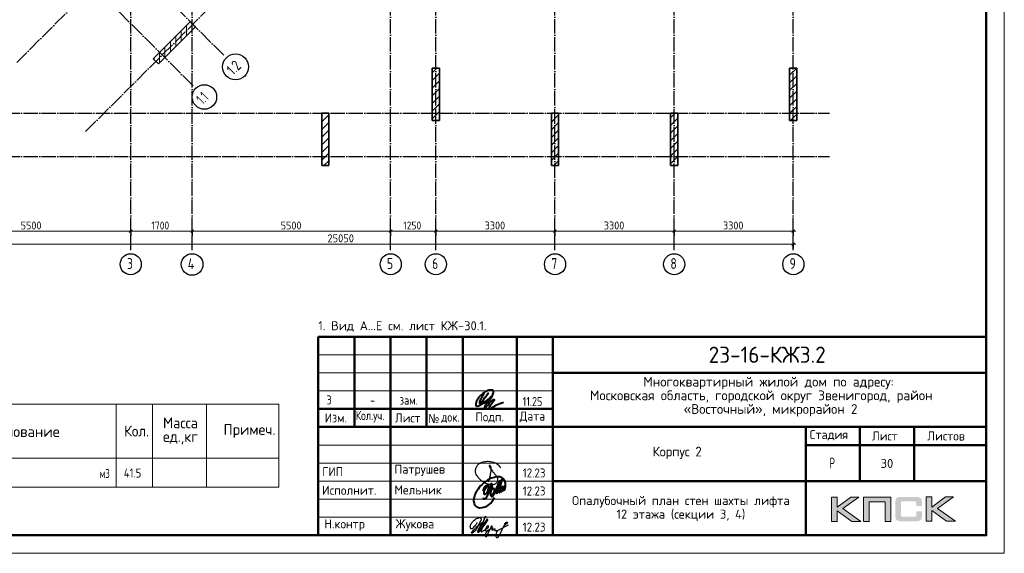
# Model space of a CAD drawing. Header units: millimetres. Extents: x -49773 to 2322955, y -3321 to 58485.
# Tile 399 of 580: x 1572239 to 1599507, y -2852 to 11930. Entities that reach past the tile are written whole.
import ezdxf

# ---------------------------------------------------------------- set-up
doc = ezdxf.new("R2010")
doc.units = ezdxf.units.MM
doc.linetypes.add('______11', pattern=[500, 400, -50, 0, -50])
doc.linetypes.add('______5', pattern=[1100, 800, -100, 100, -100])
for name, color, linetype, lineweight in [('Standard', 7, 'Continuous', 25), ('Основная', 7, 'Continuous', 40), ('Размерная линия_ общее', 7, 'Continuous', 13), ('Стена наружная_ Сайдинг', 7, 'Continuous', 35)]:
    doc.layers.add(name, color=color, linetype=linetype, lineweight=lineweight)
doc.layers.add('Осевая линия_ общее', color=7, linetype='______5', lineweight=13, true_color=0xa0a0a0)
doc.styles.add('GOST 2.304-81', font='txt')
doc.styles.add('ISOCPEUR', font='txt')
doc.styles.add('Segoe UI Symbol', font='txt')

# ---------------------------------------------------------------- blocks, each defined once
blk = doc.blocks.new('яяя')
at = {"lineweight": 30}
for points in [[(345424, 110432), (345425, 110410), (345424, 110397), (345417, 110379), (345406, 110350), (345390, 110319), (345357, 110275), (345310, 110221), (345265, 110176), (345198, 110110), (345161, 110077), (345133, 110066), (345116, 110066), (345102, 110075), (345090, 110091), (345082, 110115), (345074, 110146), (345066, 110182), (345064, 110206), (345067, 110234), (345077, 110278), (345095, 110320), (345114, 110361), (345134, 110395), (345159, 110428), (345195, 110469), (345228, 110506), (345284, 110560), (345331, 110595), (345379, 110625), (345435, 110648), (345486, 110670), (345532, 110686), (345573, 110696), (345605, 110698), (345621, 110695), (345635, 110687), (345648, 110671), (345656, 110649), (345659, 110625), (345659, 110583), (345656, 110553), (345647, 110523), (345635, 110489), (345387, 110033), (345349, 109985), (345311, 109948), (345247, 109889), (345209, 109858), (345192, 109844), (345180, 109837), (345157, 109833), (345150, 109835), (345140, 109842), (345135, 109856), (345138, 109881), (345148, 109892), (345183, 109930), (345267, 110024), (345343, 110105), (345455, 110213), (345617, 110343), (345775, 110456), (345811, 110526), (345838, 110607), (345890, 110740), (345902, 110771), (345698, 110295), (345672, 110226), (345626, 110132), (345572, 110032), (345518, 109953), (345481, 109918), (345497, 110001), (345567, 110147), (345655, 110301), (345760, 110442)], [(345481, 109918), (345476, 109896), (345475, 109874), (345485, 109861), (345506, 109866), (345539, 109891), (345632, 109983), (345968, 110450), (346022, 110527), (346029, 110560), (346027, 110579), (346026, 110590), (346010, 110605), (345993, 110609), (345975, 110601), (345962, 110584), (345954, 110562), (345857, 110421), (345783, 110292), (345741, 110183), (345701, 110079), (345665, 109985), (345660, 109952), (345666, 109929), (345669, 109915), (345682, 109910), (345702, 109914), (345735, 109941), (345846, 110007), (346065, 110160), (346075, 110193), (346070, 110217), (346066, 110236), (346052, 110241), (346030, 110241), (346007, 110228), (345978, 110203), (345960, 110164), (345892, 110010), (345895, 109986), (345904, 109966), (345925, 109964), (345969, 109968), (346045, 110000), (346218, 110114), (346261, 110154), (346280, 110184), (346282, 110210), (346278, 110225), (346263, 110229), (346241, 110222), (346220, 110198), (346162, 110049), (345989, 109904), (345932, 109849), (345906, 109805), (345891, 109739), (345890, 109690), (345899, 109652), (345924, 109647), (345956, 109655), (345980, 109674), (346058, 109838), (346158, 110046), (346261, 110098), (346314, 110120), (346292, 110079), (346269, 110036), (346261, 110008), (346267, 109998), (346293, 109998), (346363, 110039), (346445, 110095), (346421, 110068), (346414, 110040), (346407, 110011), (346416, 109990), (346466, 109972), (346509, 109977), (346574, 109984), (347172, 110293)], [(346586, 109971), (346543, 109917), (346509, 109873), (346489, 109825), (346475, 109767), (346472, 109710), (346478, 109675), (346485, 109641), (346501, 109621), (346517, 109602), (346542, 109589), (346568, 109592), (346605, 109620), (346680, 109731), (346736, 109842), (346865, 110115), (346962, 110290), (346969, 110318), (346979, 110360), (347013, 110403), (347056, 110434), (347091, 110450), (347109, 110450), (347121, 110434), (347115, 110405), (347072, 110355), (347012, 110307), (346924, 110222)]]:
    blk.add_lwpolyline(points, dxfattribs=at)
blk = doc.blocks.new('Из_буфера32210')
at = {"color": 7, "lineweight": 25}
blk.add_lwpolyline([(357, 84), (386, 160), (399, 213), (405, 239), (412, 268), (420, 299), (427, 339), (434, 380), (437, 414), (438, 442), (436, 466), (430, 489), (425, 504), (417, 519), (409, 531), (405, 535), (403, 536), (400, 539), (394, 541), (387, 543), (383, 542), (379, 539), (377, 534), (377, 528), (379, 523), (438, 428), (470, 382), (484, 365), (504, 341), (528, 310), (551, 280), (562, 264), (575, 247), (582, 235), (589, 220), (599, 198), (606, 184), (610, 167), (611, 155), (612, 143), (611, 127), (609, 116), (603, 96), (596, 82), (588, 69), (579, 56), (563, 43), (551, 34), (539, 25), (524, 16), (511, 10), (494, 5), (481, 3), (456, 0), (432, 1), (415, 3), (396, 6), (375, 11), (355, 19), (336, 24), (310, 31), (293, 39), (269, 53), (243, 69), (223, 80), (202, 93), (180, 109), (152, 128), (126, 152), (98, 182), (77, 211), (52, 241), (32, 266), (20, 293), (8, 329), (3, 348), (1, 373), (0, 393), (1, 417), (6, 440), (13, 454), (20, 476), (26, 497), (38, 517), (47, 529), (60, 548), (75, 563), (95, 581), (115, 593), (135, 606), (161, 618), (187, 628), (213, 638), (251, 647), (282, 653), (319, 655), (353, 655), (384, 652), (418, 648), (460, 641), (503, 628), (544, 611), (579, 594), (611, 573), (639, 545), (666, 515), (679, 496), (694, 471)], dxfattribs=at)
blk = doc.blocks.new('Из_буфера5543')
at = {"layer": 'Основная'}
for points in [[(762, 497), (761, 475), (762, 458), (767, 452), (778, 451), (786, 456), (792, 470), (796, 479), (799, 485), (802, 495), (805, 507), (808, 516), (812, 533), (814, 535), (801, 505), (800, 490), (800, 477), (805, 470), (820, 476), (824, 483), (826, 494), (829, 504), (833, 526), (835, 530), (842, 548), (846, 564), (852, 580), (855, 593), (859, 605), (862, 610), (866, 617), (856, 574), (856, 555), (851, 540), (848, 519), (849, 504), (848, 495), (853, 493), (861, 496), (863, 501), (868, 518), (873, 541), (876, 550), (880, 574), (883, 591), (886, 612), (881, 686), (874, 707), (870, 726), (859, 756), (851, 767), (838, 790), (819, 809), (794, 828), (785, 830), (763, 839), (748, 848), (721, 853), (704, 855), (666, 856), (639, 856), (599, 849), (579, 842), (535, 829), (485, 816), (420, 783), (378, 759), (341, 732), (282, 688), (227, 640), (195, 610), (157, 566), (127, 518), (88, 464), (57, 403), (39, 361), (27, 325), (16, 296), (6, 253), (0, 203), (7, 156), (13, 124), (29, 84), (60, 48), (75, 35), (98, 20), (138, 4), (165, 0), (237, 4), (277, 13), (317, 25), (365, 46), (428, 93), (474, 130), (516, 180), (554, 236), (582, 281)], [(265, 457), (281, 514), (299, 558), (312, 579), (332, 604), (345, 612), (360, 622), (376, 623), (382, 623), (387, 620), (391, 616), (396, 603), (399, 595), (402, 580), (403, 561), (401, 532), (394, 489), (386, 464), (379, 450), (372, 431), (365, 419), (358, 406), (348, 395), (338, 381), (328, 373), (313, 368), (304, 368), (296, 375), (294, 382), (290, 395), (293, 410), (293, 423), (297, 453), (305, 480), (308, 489), (320, 515), (328, 532), (344, 563), (361, 581), (377, 600), (395, 620), (414, 636), (448, 646), (472, 651), (482, 649), (493, 639), (502, 619), (507, 608), (508, 574), (505, 541), (499, 519), (483, 494), (469, 476), (459, 470), (443, 469), (439, 469)], [(503, 678), (478, 638), (464, 604), (452, 565), (440, 538), (428, 496), (422, 475), (417, 459), (413, 438), (402, 411), (395, 387), (383, 357), (378, 335), (370, 322), (367, 317), (359, 302), (348, 280), (336, 260), (324, 251), (310, 240), (299, 237), (292, 237), (288, 239), (281, 248), (278, 254), (278, 272), (276, 276), (276, 280)], [(496, 377), (509, 373), (536, 381), (548, 392), (559, 405), (565, 424), (573, 446), (576, 461), (579, 481), (579, 496), (575, 512), (567, 526), (551, 531), (538, 533), (529, 527), (518, 519), (505, 506), (501, 498), (495, 491), (490, 482), (482, 466), (479, 458), (472, 435), (468, 429), (464, 416), (460, 401), (461, 392), (462, 373), (465, 356), (469, 345), (477, 337), (483, 324), (496, 316), (511, 315), (524, 318), (535, 326), (547, 340), (554, 347), (566, 364), (572, 374), (579, 385), (593, 419), (599, 436), (606, 452), (616, 479), (623, 504), (629, 521), (635, 533), (637, 542), (643, 556), (644, 557), (652, 576), (658, 592), (688, 673), (724, 750), (651, 489), (636, 412), (636, 406), (639, 402), (645, 401), (649, 402), (651, 406), (655, 416), (660, 420), (661, 427), (665, 436), (668, 446), (753, 720), (780, 779), (715, 511), (710, 476), (706, 424), (712, 420), (718, 419), (725, 426), (729, 430), (733, 436), (737, 445), (741, 458), (745, 471), (747, 484), (749, 488), (761, 511), (768, 534), (772, 548), (776, 561), (781, 570), (788, 582), (792, 587), (802, 594), (804, 592), (807, 589), (807, 579), (807, 575), (804, 562), (805, 556), (800, 541), (793, 526), (784, 512), (774, 498), (767, 491), (762, 486), (760, 488), (763, 507), (764, 513), (767, 525), (769, 537), (771, 545)]]:
    blk.add_lwpolyline(points, dxfattribs=at)

msp = doc.modelspace()

# ---------------------------------------------------------------- hatches: boundary and pattern name
h = msp.add_hatch(color=256)
h.paths.add_polyline_path([(1595480.1, -1295.4), (1595252.6, -1295.4), (1594880.6, -1575.4), (1594880.6, -1295.4), (1594722.9, -1295.4), (1594722.9, -1967.5), (1594880.6, -1967.5), (1594880.6, -1672.2), (1595283, -1967.5), (1595534.7, -1967.5), (1595034.1, -1612)])
h.paths.add_polyline_path([(1595762.9, -1421.9), (1596208.2, -1421.9), (1596208.2, -1967.5), (1596364.5, -1967.5), (1596364.5, -1295.4), (1596197.9, -1295.4), (1595606.6, -1295.4), (1595606.6, -1454.4), (1595606.6, -1967.5), (1595762.9, -1967.5)])
h.paths.add_polyline_path([(1597502.7, -1291.9), (1597345, -1291.9), (1597345, -1964.7), (1597502.7, -1964.7), (1597502.7, -1668.7), (1597905.1, -1964.7), (1598156.8, -1964.7), (1597656.2, -1608.6), (1598102.2, -1291.9), (1597875.4, -1291.9), (1597502.7, -1571.9)])
msp.add_hatch(color=256).paths.add_polyline_path([(1597213.6, -1366.6), (1597211.5, -1359), (1597208.8, -1352.7), (1597205.3, -1346.5), (1597201.9, -1340.3), (1597198.4, -1335.5), (1597194.3, -1330.6), (1597190.1, -1325.8), (1597186, -1321.6), (1597180.4, -1318.2), (1597174.9, -1314), (1597168.7, -1310.6), (1597161.8, -1307.8), (1597154.8, -1305), (1597147.2, -1302.3), (1597139.6, -1300.2), (1597121.7, -1296.7), (1597102.3, -1294), (1597080.9, -1292.6), (1597057.4, -1291.9), (1596656.3, -1291.9), (1596632.8, -1292.6), (1596612, -1294), (1596592, -1296.7), (1596574.7, -1300.2), (1596566.4, -1303), (1596558.8, -1305), (1596551.9, -1307.8), (1596545.7, -1311.3), (1596539.4, -1314), (1596533.2, -1318.2), (1596528.4, -1321.6), (1596523.5, -1325.8), (1596519.4, -1330.6), (1596515.9, -1335.5), (1596511.8, -1340.3), (1596508.3, -1346.5), (1596505.6, -1352.7), (1596502.8, -1359.7), (1596500, -1366.6), (1596497.9, -1374.2), (1596494.5, -1390.8), (1596491.7, -1408.8), (1596489.7, -1428.8), (1596489.7, -1450.9), (1596489.7, -1805), (1596489.7, -1827.1), (1596491.7, -1847.2), (1596494.5, -1865.8), (1596497.9, -1882.4), (1596500, -1890), (1596502.8, -1896.9), (1596505.6, -1903.9), (1596508.3, -1910.1), (1596511.8, -1915.6), (1596515.9, -1921.1), (1596519.4, -1926), (1596523.5, -1930.8), (1596528.4, -1935), (1596533.9, -1938.4), (1596539.4, -1941.9), (1596545.7, -1945.3), (1596551.9, -1948.8), (1596559.5, -1950.9), (1596566.4, -1953.6), (1596574.7, -1955.7), (1596592, -1959.9), (1596612, -1961.9), (1596633.5, -1964), (1596656.3, -1964.7), (1597057.4, -1964.7), (1597080.9, -1964), (1597102.3, -1962.6), (1597121.7, -1959.9), (1597138.9, -1956.4), (1597147.2, -1953.6), (1597154.8, -1951.6), (1597161.8, -1948.8), (1597168.7, -1945.3), (1597174.9, -1942.6), (1597180.4, -1938.4), (1597186, -1935), (1597190.1, -1930.8), (1597194.3, -1926.7), (1597198.4, -1921.1), (1597201.9, -1916.3), (1597205.3, -1910.1), (1597208.8, -1903.9), (1597211.5, -1897.6), (1597213.6, -1890), (1597216.4, -1882.4), (1597219.8, -1865.8), (1597222.6, -1847.8), (1597224, -1827.1), (1597224.7, -1805), (1597224.7, -1693.6), (1597067.7, -1693.6), (1597067.7, -1784.2), (1597067.7, -1790.4), (1597067, -1796.7), (1597065.6, -1802.2), (1597064.3, -1807.7), (1597062.2, -1812.6), (1597060.1, -1816.7), (1597057.4, -1820.9), (1597053.9, -1824.3), (1597050.4, -1827.8), (1597046.3, -1830.6), (1597041.4, -1832.6), (1597036.6, -1834.7), (1597031.8, -1836.1), (1597025.5, -1836.8), (1597019.3, -1837.5), (1597013.1, -1838.2), (1596689.5, -1838.2), (1596684, -1837.5), (1596679.1, -1836.8), (1596675, -1834.7), (1596670.8, -1832.6), (1596666.7, -1829.9), (1596663.2, -1827.1), (1596659.8, -1823.6), (1596657, -1819.5), (1596654.2, -1815.3), (1596652.1, -1811.2), (1596650.1, -1806.4), (1596648.7, -1801.5), (1596646.6, -1791.8), (1596645.9, -1782.2), (1596645.9, -1459.2), (1596645.9, -1453.7), (1596646.6, -1448.2), (1596648, -1443.3), (1596649.4, -1438.5), (1596650.8, -1434.3), (1596652.8, -1430.9), (1596655.6, -1427.4), (1596658.4, -1424), (1596661.8, -1421.2), (1596665.3, -1418.4), (1596669.4, -1416.4), (1596673.6, -1415), (1596678.4, -1413.6), (1596683.3, -1412.9), (1596688.8, -1412.2), (1596694.3, -1412.2), (1597013.1, -1412.2), (1597019.3, -1412.2), (1597025.5, -1412.9), (1597031.1, -1414.3), (1597035.9, -1415.7), (1597040.8, -1417.7), (1597045.6, -1419.8), (1597049.7, -1423.3), (1597053.2, -1426), (1597056.7, -1430.2), (1597059.4, -1434.3), (1597062.2, -1438.5), (1597064.3, -1443.3), (1597065.6, -1448.2), (1597067, -1453.7), (1597067.7, -1459.9), (1597067.7, -1466.1), (1597067.7, -1540.1), (1597224.7, -1540.1), (1597224.7, -1450.9), (1597224, -1428.8), (1597222.6, -1408.8), (1597219.8, -1390.8), (1597215.7, -1374.2)])

# ---------------------------------------------------------------- linework, layer by layer
at = {"color": 7, "linetype": 'Continuous', "lineweight": 35, "transparency": 33554687}
for p, q in [((1576964.4, 11872), (1575939.1, 10846.7)), ((1576080.5, 10705.3), (1577105.8, 11730.6)), ((1577105.8, 11730.6), (1576964.4, 11872)), ((1575939.1, 10846.7), (1576080.5, 10705.3)), ((1583662.8, 10587.4), (1583662.8, 9137.4)), ((1583862.8, 10587.4), (1583662.8, 10587.4)), ((1583862.8, 9137.4), (1583862.8, 10587.4)), ((1593562.8, 10587.4), (1593562.8, 9137.4)), ((1593762.8, 10587.4), (1593562.8, 10587.4)), ((1593762.8, 9137.4), (1593762.8, 10587.4)), ((1580602.8, 9337.4), (1580602.8, 7887.4)), ((1580802.8, 9337.4), (1580602.8, 9337.4)), ((1580802.8, 7887.4), (1580802.8, 9337.4)), ((1586962.8, 9337.4), (1586962.8, 7887.4)), ((1587162.8, 9337.4), (1586962.8, 9337.4)), ((1587162.8, 7887.4), (1587162.8, 9337.4)), ((1590262.8, 9337.2), (1590262.8, 7887.2)), ((1590462.8, 9337.2), (1590262.8, 9337.2)), ((1590462.8, 7887.2), (1590462.8, 9337.2)), ((1583662.8, 9137.4), (1583862.8, 9137.4)), ((1593562.8, 9137.4), (1593762.8, 9137.4)), ((1580602.8, 7887.4), (1580802.8, 7887.4)), ((1586962.8, 7887.4), (1587162.8, 7887.4)), ((1590262.8, 7887.2), (1590462.8, 7887.2))]:
    msp.add_line(p, q, dxfattribs=at)
at = {"color": 253, "linetype": '______5', "lineweight": 18, "true_color": 0xababab, "transparency": 33554687}
for p, q in [((1576862.8, 11487.6), (1576862.8, 11770.4)), ((1576562.8, 11187.6), (1576562.8, 11470.4)), ((1576262.8, 10887.6), (1576262.8, 11170.4)), ((1575962.8, 10823), (1575962.8, 10870.4)), ((1583662.8, 10247.4), (1583862.8, 10447.4)), ((1593562.8, 10389.3), (1593761, 10587.4)), ((1593562.8, 9965), (1593762.8, 10165)), ((1583662.8, 9823.1), (1583862.8, 10023.1)), ((1583662.8, 9398.8), (1583862.8, 9598.8)), ((1593562.8, 9540.8), (1593762.8, 9740.8)), ((1580602.8, 9308.7), (1580631.6, 9337.4)), ((1586962.8, 9304.7), (1586995.5, 9337.4)), ((1590262.8, 9210.6), (1590389.4, 9337.2)), ((1593583.7, 9137.4), (1593762.8, 9316.5)), ((1580602.8, 8884.4), (1580802.8, 9084.4)), ((1583825.7, 9137.4), (1583862.8, 9174.6)), ((1586962.8, 8880.5), (1587162.8, 9080.5)), ((1590262.8, 8786.3), (1590462.8, 8986.3)), ((1580602.8, 8460.2), (1580802.8, 8660.2)), ((1586962.8, 8456.2), (1587162.8, 8656.2)), ((1590262.8, 8362.1), (1590462.8, 8562.1)), ((1580602.8, 8035.9), (1580802.8, 8235.9)), ((1586962.8, 8031.9), (1587162.8, 8231.9)), ((1590262.8, 7937.8), (1590462.8, 8137.8))]:
    msp.add_line(p, q, dxfattribs=at)
at = {"color": 253, "linetype": '______11', "lineweight": 18, "true_color": 0xababab, "transparency": 33554687}
for p, q in [((1577012.8, 11637.6), (1577012.8, 11823.6)), ((1576712.8, 11337.6), (1576712.8, 11620.4)), ((1576412.8, 11037.6), (1576412.8, 11320.4)), ((1576112.8, 10737.6), (1576112.8, 11020.4)), ((1583662.8, 10459.5), (1583790.7, 10587.4)), ((1593562.8, 10177.2), (1593762.8, 10377.2)), ((1583662.8, 10035.2), (1583862.8, 10235.2)), ((1593562.8, 9752.9), (1593762.8, 9952.9)), ((1583662.8, 9611), (1583862.8, 9811)), ((1580602.8, 9096.6), (1580802.8, 9296.5)), ((1583662.8, 9186.7), (1583862.8, 9386.7)), ((1586962.8, 9092.6), (1587162.8, 9292.6)), ((1593562.8, 9328.6), (1593762.8, 9528.6)), ((1590262.8, 8998.5), (1590462.8, 9198.5)), ((1580602.8, 8672.3), (1580802.8, 8872.3)), ((1586962.8, 8668.3), (1587162.8, 8868.3)), ((1590262.8, 8574.2), (1590462.8, 8774.2)), ((1580602.8, 8248), (1580802.8, 8448)), ((1586962.8, 8244.1), (1587162.8, 8444.1)), ((1590262.8, 8150), (1590462.8, 8349.9)), ((1580666.5, 7887.4), (1580802.8, 8023.8)), ((1587030.4, 7887.4), (1587162.8, 8019.8)), ((1590424.3, 7887.2), (1590462.8, 7925.7))]:
    msp.add_line(p, q, dxfattribs=at)
at = {"lineweight": 0}
for points in [[(1594722.9, -1967.5), (1594722.9, -1295.4), (1594880.6, -1295.4), (1594880.6, -1575.4), (1595252.6, -1295.4), (1595480.1, -1295.4), (1595034.1, -1612), (1595534.7, -1967.5), (1595283, -1967.5), (1594880.6, -1672.2), (1594880.6, -1967.5), (1594722.9, -1967.5)], [(1595762.9, -1967.5), (1595762.9, -1421.9), (1596208.2, -1421.9), (1596208.2, -1967.5), (1596364.5, -1967.5), (1596364.5, -1295.4), (1596197.9, -1295.4), (1595606.6, -1295.4), (1595606.6, -1454.4), (1595606.6, -1967.5), (1595762.9, -1967.5)], [(1597345, -1964.7), (1597345, -1291.9), (1597502.7, -1291.9), (1597502.7, -1571.9), (1597875.4, -1291.9), (1598102.2, -1291.9), (1597656.2, -1608.6), (1598156.8, -1964.7), (1597905.1, -1964.7), (1597502.7, -1668.7), (1597502.7, -1964.7), (1597345, -1964.7)]]:
    msp.add_lwpolyline(points, close=True, dxfattribs=at)
at = {"layer": 'Standard', "color": 7, "linetype": 'Continuous', "lineweight": 13, "transparency": 33554687}
for p, q in [((1560914.9, 1280.3), (1579414.9, 1280.3)), ((1574914.9, 1280.3), (1574914.9, -219.7)), ((1575914.9, 1280.3), (1575914.9, -219.7)), ((1577414.9, 1280.3), (1577414.9, -219.7)), ((1579414.9, 1280.3), (1579414.9, -219.7)), ((1579414.9, -219.7), (1560914.9, -219.7)), ((1574914.9, -219.7), (1574914.9, -1019.7)), ((1575914.9, -219.7), (1575914.9, -1019.7)), ((1577414.9, -219.7), (1577414.9, -1019.7)), ((1579414.9, -219.7), (1579414.9, -219.7)), ((1579414.9, -219.7), (1579414.9, -1019.7)), ((1560914.9, -1019.7), (1579414.9, -1019.7))]:
    msp.add_line(p, q, dxfattribs=at)
msp.add_lwpolyline([(1557507.2, -2852.3), (1599507.2, -2852.3), (1599507.2, 56547.7), (1557507.2, 56547.7), (1557507.2, -2852.3)], close=True, dxfattribs=at)
at = {"layer": 'Standard', "color": 7, "linetype": 'Continuous', "lineweight": 50, "transparency": 33554687}
msp.add_lwpolyline([(1559507.2, 56047.7), (1599007.2, 56047.7), (1599007.2, -2352.3), (1559507.2, -2352.3), (1559507.2, 56047.7)], close=True, dxfattribs=at)
at = {"layer": 'Осевая линия_ общее', "color": 253, "linetype": '______11', "lineweight": -3, "true_color": 0xa0a0a0, "transparency": 33554687}
for p, q in [((1575312.8, 5547.4), (1575312.8, 55627.4)), ((1577012.8, 5547.4), (1577012.8, 55627.4)), ((1582512.8, 5547.4), (1582512.8, 55627.4)), ((1583762.8, 5547.4), (1583762.8, 29847.4)), ((1587062.8, 5547.4), (1587062.8, 28767.4)), ((1572156.1, 10740.6), (1589317.5, 27902.1)), ((1574065.3, 8831.4), (1591226.7, 25992.9)), ((1590362.8, 5547.4), (1590362.8, 22647.4)), ((1593662.8, 5547.4), (1593662.8, 22757.4)), ((1577890.7, 10945.7), (1571427.8, 17408.6)), ((1577042.2, 10097.2), (1570579.2, 16560.1)), ((1565842.8, 9337.4), (1594662.8, 9337.4)), ((1565842.8, 8137.4), (1594662.8, 8137.4))]:
    msp.add_line(p, q, dxfattribs=at)
at = {"layer": 'Осевая линия_ общее', "color": 7, "linetype": 'Continuous', "lineweight": 25, "transparency": 33554687}
for centre, radius in [((1578216.4, 10622.6), 359.3), ((1577354.2, 9788.2), 339.6), ((1575315.2, 5155.5), 292.4), ((1577014.1, 5149.2), 298.8), ((1582515.2, 5155.5), 292.4), ((1583765.2, 5155.5), 292.4), ((1587065.2, 5155.5), 292.4), ((1590365.2, 5155.5), 292.4), ((1593665.2, 5155.5), 292.4)]:
    msp.add_circle(centre, radius, dxfattribs=at)
at = {"layer": 'Основная', "color": 7, "ltscale": 100}
msp.add_spline([(1585099.9, 1585.2), (1585030.6, 1458.8), (1584973.5, 1336.9), (1584973.5, 1309), (1585008.2, 1326.9), (1585105.5, 1432), (1585217.3, 1579.6), (1585136.8, 1475.6), (1585074.2, 1380.5), (1585082, 1319), (1585141.3, 1324.6), (1585219.6, 1390.6), (1585311.3, 1499.1), (1585362.7, 1603.1), (1585356, 1651.2), (1585271.7, 1667.4), (1585197.2, 1656.8), (1585067.5, 1571.8), (1584950, 1462.2), (1584893, 1364.9), (1584871.7, 1292.2), (1584872.9, 1245.2), (1584913.1, 1227.3), (1584981.3, 1250.8), (1585169.2, 1376.1), (1585323.6, 1503.6), (1585167.9, 1292.7), (1585112.3, 1195.4), (1585112.2, 1177), (1585145.8, 1193.8), (1585239.7, 1291.1), (1585365, 1406.3), (1585384, 1410.7), (1585366.1, 1368.2), (1585289, 1256.4), (1585241.9, 1169.2), (1585248.6, 1150.2), (1585284.4, 1159.1), (1585447.7, 1258.6), (1585642.3, 1336.9)], degree=3, dxfattribs=at)
at = {"layer": 'Размерная линия_ общее', "color": 7, "linetype": 'Continuous', "lineweight": 13, "transparency": 33554687}
for p, q in [((1569812.8, 6068.6), (1575312.8, 6068.6)), ((1575312.8, 6068.6), (1577012.8, 6068.6)), ((1577012.8, 6068.6), (1582512.8, 6068.6)), ((1582512.8, 6068.6), (1583762.8, 6068.6)), ((1583762.8, 6068.6), (1587062.8, 6068.6)), ((1587062.8, 6068.6), (1590362.8, 6068.6)), ((1590362.8, 6068.6), (1593662.8, 6068.6)), ((1593662.8, 6068.6), (1593737.8, 6068.6)), ((1568612.8, 5713.8), (1593662.8, 5713.8)), ((1593662.8, 5713.8), (1593737.8, 5713.8))]:
    msp.add_line(p, q, dxfattribs=at)
at = {"layer": 'Размерная линия_ общее', "color": 7, "linetype": 'Continuous', "lineweight": 25, "transparency": 33554687}
for p, q in [((1575275.3, 6031.1), (1575350.3, 6106.1)), ((1576975.3, 6031.1), (1577050.3, 6106.1)), ((1582475.3, 6031.1), (1582550.3, 6106.1)), ((1583725.3, 6031.1), (1583800.3, 6106.1)), ((1587025.3, 6031.1), (1587100.3, 6106.1)), ((1590325.3, 6031.1), (1590400.3, 6106.1)), ((1593625.3, 6031.1), (1593700.3, 6106.1)), ((1593625.3, 5676.3), (1593700.3, 5751.3))]:
    msp.add_line(p, q, dxfattribs=at)
at = {"layer": 'Размерная линия_ общее', "color": 253, "linetype": 'Continuous', "lineweight": -3, "true_color": 0xa0a0a0, "transparency": 33554687}
for p, q in [((1575312.8, 6068.6), (1575312.8, 6193.6)), ((1575312.8, 6068.6), (1575312.8, 5943.6)), ((1575312.8, 6068.6), (1575312.8, 6068.6)), ((1577012.8, 6068.6), (1577012.8, 6193.6)), ((1577012.8, 6068.6), (1577012.8, 5943.6)), ((1582512.8, 6068.6), (1582512.8, 6193.6)), ((1582512.8, 6068.6), (1582512.8, 5943.6)), ((1582512.8, 6068.6), (1582512.8, 6047.4)), ((1583762.8, 6068.6), (1583762.8, 6193.6)), ((1583762.8, 6068.6), (1583762.8, 5943.6)), ((1583762.8, 6068.6), (1583762.8, 6047.4)), ((1587062.8, 6068.6), (1587062.8, 6193.6)), ((1587062.8, 6068.6), (1587062.8, 5943.6)), ((1587062.8, 6068.6), (1587062.8, 6068.6)), ((1590362.8, 6068.6), (1590362.8, 6193.6)), ((1590362.8, 6068.6), (1590362.8, 5943.6)), ((1590362.8, 6068.6), (1590362.8, 6061)), ((1593662.8, 6068.6), (1593662.8, 6193.6)), ((1593662.8, 6068.6), (1593662.8, 5943.6)), ((1593662.8, 6068.6), (1593662.8, 6061)), ((1593662.8, 5713.8), (1593662.8, 5838.8)), ((1593662.8, 5713.8), (1593662.8, 5588.8)), ((1593662.8, 5713.8), (1593662.8, 5699.7))]:
    msp.add_line(p, q, dxfattribs=at)
msp.add_lwpolyline([(1577012.8, 6068.6), (1577012.8, 6085.6), (1577012.8, 6085.6), (1577012.8, 6085.6), (1577012.8, 6085.6), (1577012.8, 6085.6), (1577012.8, 6085.6), (1577012.8, 6085.6), (1577012.8, 6085.6), (1577012.8, 6085.6), (1577012.8, 6085.6), (1577012.8, 6155.8)], dxfattribs=at)
at = {"layer": 'Стена наружная_ Сайдинг', "color": 7, "linetype": 'Continuous', "lineweight": 50, "transparency": 33554687}
for p, q in [((1580507.1, 3147.7), (1599007.2, 3147.7)), ((1580507.1, -2352.3), (1580507.1, 3147.7)), ((1584507.1, -2352.3), (1584507.1, 3147.7)), ((1599007.2, 3147.7), (1599007.2, -2352.3)), ((1587007.1, 2147.7), (1599007.2, 2147.7)), ((1587007.1, 1147.7), (1580507.1, 1147.7)), ((1580507.1, 647.7), (1587007.1, 647.7)), ((1587007.1, 647.7), (1599007.2, 647.7)), ((1594007.1, 147.7), (1599007.2, 147.7)), ((1587007.1, -852.3), (1599007.2, -852.3)), ((1580507.1, -2352.3), (1599007.2, -2352.3))]:
    msp.add_line(p, q, dxfattribs=at)
at = {"layer": 'Стена наружная_ Сайдинг', "color": 7, "linetype": 'Continuous', "lineweight": 13, "transparency": 33554687}
for p, q in [((1580507.1, 2647.7), (1587007.1, 2647.7)), ((1580507.1, 2147.7), (1587007.1, 2147.7)), ((1580507.1, 1647.7), (1587007.1, 1647.7)), ((1580507.1, 147.7), (1587007.1, 147.7)), ((1580507.1, -352.3), (1587007.1, -352.3)), ((1580507.1, -852.3), (1587007.1, -852.3)), ((1580507.1, -1352.3), (1587007.1, -1352.3)), ((1580507.1, -1852.3), (1587007.1, -1852.3))]:
    msp.add_line(p, q, dxfattribs=at)
at = {"layer": 'Стена наружная_ Сайдинг', "color": 7, "linetype": 'Continuous', "lineweight": 50, "transparency": 33554687}
for points in [[(1581507.1, 3147.7), (1581507.1, 1897.7), (1581507.1, 647.7)], [(1582507.1, 3147.7), (1582507.1, 397.7), (1582507.1, -2352.3)], [(1583507.1, 3147.7), (1583507.1, 1897.7), (1583507.1, 647.7)], [(1586007.1, 3147.7), (1586007.1, 397.7), (1586007.1, -2352.3)], [(1587007.1, 3147.7), (1587007.1, 397.7), (1587007.1, -2352.3)], [(1594007.1, -2352.3), (1594007.1, -852.3), (1594007.1, 647.7)], [(1595507.2, -852.3), (1595507.2, -102.3), (1595507.2, 647.7)], [(1597007.2, 647.7), (1597007.2, -102.3), (1597007.2, -852.3)]]:
    msp.add_lwpolyline(points, dxfattribs=at)

# ---------------------------------------------------------------- block references
at = {"color": 1, "ltscale": 100}
msp.add_blockref('Из_буфера32210', (1584862.2, -958.6), dxfattribs=at)
at = {"color": 2, "lineweight": 60, "xscale": 0.5, "yscale": 0.5, "zscale": 0.5}
msp.add_blockref('яяя', (1412186.4, -57210.9), dxfattribs=at)
at = {"layer": 'Основная'}
msp.add_blockref('Из_буфера5543', (1584809.6, -1591.2), dxfattribs=at)

# ---------------------------------------------------------------- texts
at = {"layer": 'Standard', "color": 7, "linetype": 'Continuous', "lineweight": 13, "transparency": 33554687, "char_height": 250, "style": 'ISOCPEUR'}
for s, insert, width, attachment_point in [('\\A1;{\\fISOCPEUR|i0|b0;\\H250.000000;\\W1.000000;\\C7;1. Вид А...Е см. лист КЖ-30.1.}\\P', (1580507.1, 3287.2), 4645.989, 7), ('\\A1;{\\fISOCPEUR|i0|b0;\\H250.000000;\\W1.000000;\\C7;30}\\P', (1596257.2, -362.3), 459.375, 5)]:
    msp.add_mtext(s, dxfattribs=dict(at, insert=insert, width=width, attachment_point=attachment_point))
at = {"layer": 'Standard', "color": 7, "linetype": 'Continuous', "lineweight": 50, "transparency": 33554687, "insert": (1591319.6, 2422.7), "char_height": 450, "width": 3586.382, "attachment_point": 7, "style": 'ISOCPEUR'}
msp.add_mtext('\\W0.95;23-16-КЖ3.2', dxfattribs=at)
at = {"layer": 'Standard', "color": 7, "linetype": 'Continuous', "lineweight": 25, "transparency": 33554687}
for s, insert, char_height, width, attachment_point, style in [('\\W0.99;Многоквартирный жилой дом по адресу: ', (1589510.6, 1692.7), 270, 7123.089, 7, 'ISOCPEUR'), ('\\W0.99;Московская область, городской округ Звенигород, район ', (1588032.4, 1314.7), 270, 10078.117, 7, 'ISOCPEUR'), ('\\W0.99;«Восточный», микрорайон 2', (1590624.4, 936.7), 270, 4896.236, 7, 'ISOCPEUR'), ('3', (1580809.2, 1522.5), 250, 283.333, 2, 'GOST 2.304-81'), ('-', (1582013.7, 1513.6), 250, 283.333, 2, 'GOST 2.304-81'), ('зам.', (1583013.7, 1513.6), 250, 283.333, 2, 'GOST 2.304-81'), ('11.25', (1586167.6, 1227.7), 250, 693.365, 7, 'GOST 2.304-81'), ('\\W0.95;Масса', (1576208.6, 611.7), 300, 1252.119, 7, 'ISOCPEUR'), ('\\W0.93;Изм.', (1580688.3, 772.5), 250, 752.897, 7, 'ISOCPEUR'), ('\\W0.79;Кол.уч.', (1581543.8, 772.5), 250, 973.657, 7, 'ISOCPEUR'), ('\\W0.94;Лист', (1582632.1, 772.5), 250, 866.919, 7, 'ISOCPEUR'), ('\\W0.91;№', (1583552.6, 755.1), 250, 477.949, 7, 'Segoe UI Symbol'), ('\\W0.84;док.', (1583916.8, 755.1), 250, 649.802, 7, 'ISOCPEUR'), ('\\W0.94;Подп.', (1584857.1, 762), 250, 916.954, 7, 'ISOCPEUR'), ('\\W0.94;Дата', (1586084.3, 772.5), 250, 967.736, 7, 'ISOCPEUR'), ('\\W0.98;Наименование', (1570651.5, 370.3), 300, 2784.788, 7, 'ISOCPEUR'), ('\\W0.93;Кол.', (1575133.7, 384.8), 300, 888.231, 7, 'ISOCPEUR'), ('\\W0.96;Примеч.', (1577883.9, 345.9), 300, 1552.772, 7, 'ISOCPEUR'), ('\\W0.94;ед.,кг', (1576208.6, 161.7), 300, 1175.793, 7, 'ISOCPEUR'), ('\\W0.96;Стадия', (1594117.2, 272.5), 250, 1243.904, 7, 'ISOCPEUR'), ('\\W0.94;Лист', (1595844.8, 272.5), 250, 866.919, 7, 'ISOCPEUR'), ('\\W0.96;Листов', (1597370.8, 272.5), 250, 1218.997, 7, 'ISOCPEUR'), ('\\W0.96;Корпус 2', (1589764.6, -242.3), 270, 1614.451, 7, 'ISOCPEUR'), ('\\W0.62;Р', (1594664.8, -502.3), 300, 276.791, 7, 'ISOCPEUR'), ('\\W0.71;м3', (1574453.3, -767.1), 250, 388.006, 7, 'ISOCPEUR'), ('\\W0.85;41.5', (1575123.7, -752.9), 250, 681.105, 7, 'ISOCPEUR'), ('\\W0.92;ГИП', (1580617.8, -714.8), 250, 689.612, 7, 'ISOCPEUR'), ('\\W0.97;Патрушев', (1582618, -714.8), 250, 1670.192, 7, 'ISOCPEUR'), ('\\W0.88;12.23', (1586170.2, -751), 250, 834.251, 7, 'ISOCPEUR'), ('\\W0.97;Исполнит.', (1580612.2, -1230.6), 250, 1645.076, 7, 'ISOCPEUR'), ('\\W0.96;Мельник', (1582618, -1220.9), 250, 1394.321, 7, 'ISOCPEUR'), ('\\W0.88;12.23', (1586170.2, -1251), 250, 834.251, 7, 'ISOCPEUR'), ('\\W0.96;Н.контр', (1580674.7, -2230.6), 250, 1319.134, 7, 'ISOCPEUR'), ('\\W0.96;Жукова', (1582649.6, -2230.6), 250, 1269.071, 7, 'ISOCPEUR'), ('\\W0.88;12.23', (1586170.2, -2251), 250, 834.251, 7, 'ISOCPEUR')]:
    msp.add_mtext(s, dxfattribs=dict(at, insert=insert, char_height=char_height, width=width, attachment_point=attachment_point, style=style))
at = {"layer": 'Standard', "color": 7, "linetype": 'Continuous', "lineweight": 25, "transparency": 33554687, "insert": (1590550.4, -1265.9), "char_height": 250, "width": 6166.875, "attachment_point": 2, "line_spacing_factor": 0.903614}
msp.add_mtext('\\A1;{\\fISOCPEUR|i0|b0;\\H250.000000;\\W1.000000;\\C7;Опалубочный план стен шахты лифта}\\P{\\fISOCPEUR|i0|b0;\\H250.000000;\\W1.000000;\\C7;12 этажа (секции 3, 4)}\\P', dxfattribs=at)
at = {"layer": 'Осевая линия_ общее', "color": 7, "linetype": 'Continuous', "lineweight": 25, "transparency": 33554687, "char_height": 300, "attachment_point": 7, "rotation": 45, "style": 'ISOCPEUR'}
for s, insert, width in [('\\W0.79;1.2', (1578149.6, 10371.2), 568.066), ('\\W0.68;1.1', (1577308.6, 9558), 492.507)]:
    msp.add_mtext(s, dxfattribs=dict(at, insert=insert, width=width))
at = {"layer": 'Осевая линия_ общее', "color": 7, "linetype": 'Continuous', "lineweight": 25, "transparency": 33554687, "char_height": 300, "attachment_point": 7, "style": 'ISOCPEUR'}
for s, insert, width in [('\\W0.78;3', (1575210.2, 5025), 326.407), ('\\W0.80;4', (1576894.1, 5018.7), 359.83), ('\\W0.78;5', (1582410.2, 5025), 326.426), ('\\W0.78;6', (1583660.2, 5025), 326.407), ('\\W0.78;7', (1586960.2, 5025), 326.407), ('\\W0.78;8', (1590260.2, 5025), 326.407), ('\\W0.78;9', (1593560.2, 5025), 326.407)]:
    msp.add_mtext(s, dxfattribs=dict(at, insert=insert, width=width))
at = {"layer": 'Размерная линия_ общее', "color": 7, "linetype": 'Continuous', "lineweight": 25, "transparency": 33554687, "char_height": 220, "attachment_point": 7, "style": 'ISOCPEUR'}
for s, insert, width in [('\\W0.93;5500', (1572265.8, 6118.6), 718.094), ('\\W0.87;1700', (1575887.8, 6118.6), 666.91), ('\\W0.93;5500', (1579465.8, 6118.6), 718.094), ('\\W0.87;1250', (1582862.8, 6118.6), 666.903), ('\\W0.93;3300', (1585115.8, 6118.6), 718.108), ('\\W0.93;3300', (1588415.8, 6118.6), 718.108), ('\\W0.93;3300', (1591715.8, 6118.6), 718.108), ('\\W0.95;25050', (1580763.8, 5763.8), 873.349)]:
    msp.add_mtext(s, dxfattribs=dict(at, insert=insert, width=width))

doc.saveas('drawing.dxf')
